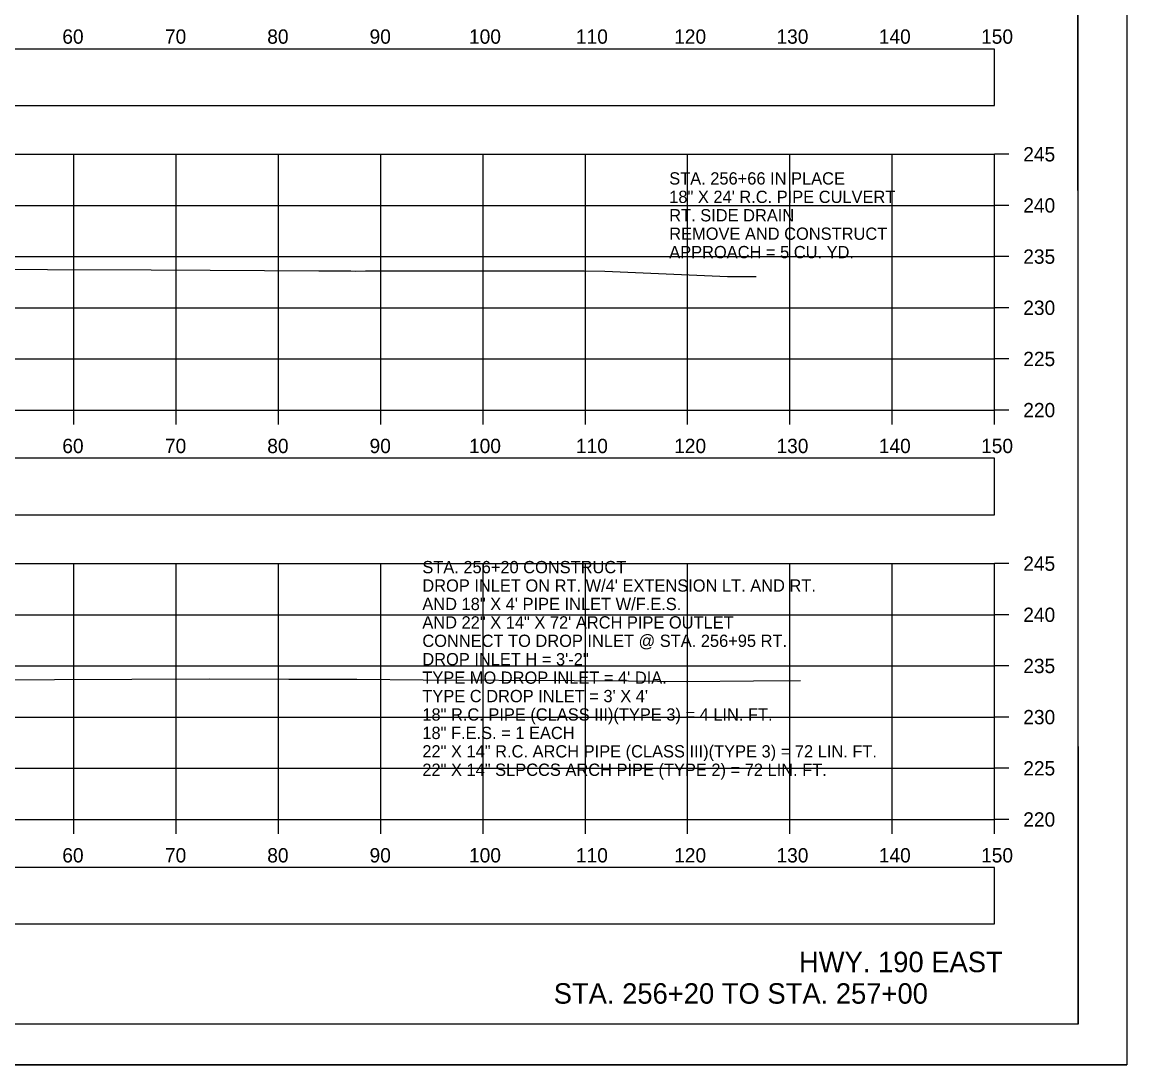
# Model space of a CAD drawing. Extents: x 1369627 to 1374022, y 380035 to 398173.
# Drawn here: x 1372153.5 to 1372261.5, y 392412.4 to 392514.3 of the extents above; entities that cross this region are included whole.
import ezdxf

# ---------------------------------------------------------------- set-up
doc = ezdxf.new("R2010")
doc.units = 0
for name, color, linetype in [('Default', 7, 'Continuous'), ('R_Axis', 7, 'Continuous'), ('R_Axis Annot', 7, 'Continuous'), ('R_Border', 7, 'Continuous'), ('R_Draft', 7, 'Continuous'), ('R_Exist Surface', 7, 'Continuous'), ('R_Grid', 7, 'Continuous'), ('R_No Plot', 7, 'Continuous'), ('R_Water', 7, 'Continuous'), ('R_Water Annot', 7, 'Continuous')]:
    doc.layers.add(name, color=color, linetype=linetype)

msp = doc.modelspace()

# ---------------------------------------------------------------- linework, layer by layer
at = {"layer": 'Default'}
for points in [[(1371948.53, 392506.11), (1372248.53, 392506.11), (1372248.53, 392511.63), (1371948.53, 392511.63)], [(1371948.53, 392466.14), (1372248.53, 392466.14), (1372248.53, 392471.66), (1371948.53, 392471.66)], [(1371948.53, 392426.15), (1372248.53, 392426.15), (1372248.53, 392431.68), (1371948.53, 392431.68)]]:
    msp.add_lwpolyline(points, close=True, dxfattribs=at)
at = {"layer": 'R_Axis'}
for p, q in [((1372248.53, 392476.36), (1372248.53, 392501.36)), ((1372249.93, 392501.36), (1372248.53, 392501.36)), ((1372249.93, 392496.36), (1372248.53, 392496.36)), ((1372249.93, 392491.36), (1372248.53, 392491.36)), ((1372249.93, 392486.36), (1372248.53, 392486.36)), ((1372249.93, 392481.36), (1372248.53, 392481.36)), ((1371948.53, 392476.36), (1372248.53, 392476.36)), ((1372158.53, 392474.96), (1372158.53, 392476.36)), ((1372168.53, 392474.96), (1372168.53, 392476.36)), ((1372178.53, 392474.96), (1372178.53, 392476.36)), ((1372188.53, 392474.96), (1372188.53, 392476.36)), ((1372198.53, 392474.96), (1372198.53, 392476.36)), ((1372208.53, 392474.96), (1372208.53, 392476.36)), ((1372218.53, 392474.96), (1372218.53, 392476.36)), ((1372228.53, 392474.96), (1372228.53, 392476.36)), ((1372238.53, 392474.96), (1372238.53, 392476.36)), ((1372248.53, 392474.96), (1372248.53, 392476.36)), ((1372249.93, 392476.36), (1372248.53, 392476.36)), ((1372248.53, 392436.36), (1372248.53, 392461.36)), ((1372249.93, 392461.36), (1372248.53, 392461.36)), ((1372249.93, 392456.36), (1372248.53, 392456.36)), ((1372249.93, 392451.36), (1372248.53, 392451.36)), ((1372249.93, 392446.36), (1372248.53, 392446.36)), ((1372249.93, 392441.36), (1372248.53, 392441.36)), ((1371948.53, 392436.36), (1372248.53, 392436.36)), ((1372158.53, 392434.96), (1372158.53, 392436.36)), ((1372168.53, 392434.96), (1372168.53, 392436.36)), ((1372178.53, 392434.96), (1372178.53, 392436.36)), ((1372188.53, 392434.96), (1372188.53, 392436.36)), ((1372198.53, 392434.96), (1372198.53, 392436.36)), ((1372208.53, 392434.96), (1372208.53, 392436.36)), ((1372218.53, 392434.96), (1372218.53, 392436.36)), ((1372228.53, 392434.96), (1372228.53, 392436.36)), ((1372238.53, 392434.96), (1372238.53, 392436.36)), ((1372248.53, 392434.96), (1372248.53, 392436.36)), ((1372249.93, 392436.36), (1372248.53, 392436.36))]:
    msp.add_line(p, q, dxfattribs=at)
at = {"layer": 'R_Border'}
for q in [(1372256.71, 392621.82), (1371940.53, 392416.36)]:
    msp.add_line((1372256.71, 392416.36), q, dxfattribs=at)
at = {"layer": 'R_Exist Surface'}
for points in [[(1372149.75, 392490.14), (1372155.96, 392490.11), (1372166.1, 392490.06), (1372171.86, 392490.03), (1372182.49, 392489.98), (1372183.48, 392489.98), (1372185.61, 392489.97), (1372186.02, 392489.94), (1372187.04, 392489.96), (1372192.44, 392489.96), (1372208.43, 392489.97), (1372210.44, 392489.93), (1372222.43, 392489.43), (1372225.22, 392489.43)], [(1372149.07, 392450), (1372171.75, 392450.11), (1372179.54, 392450.08), (1372186.19, 392450.08), (1372192.69, 392449.99), (1372207.45, 392449.95), (1372212.74, 392449.91), (1372218.42, 392449.84), (1372224.98, 392449.92), (1372229.55, 392449.93)]]:
    msp.add_lwpolyline(points, dxfattribs=at)
at = {"layer": 'R_Grid'}
for p, q in [((1371948.53, 392501.36), (1372248.53, 392501.36)), ((1372158.53, 392476.36), (1372158.53, 392501.36)), ((1372168.53, 392476.36), (1372168.53, 392501.36)), ((1372178.53, 392476.36), (1372178.53, 392501.36)), ((1372188.53, 392476.36), (1372188.53, 392501.36)), ((1372198.53, 392476.36), (1372198.53, 392501.36)), ((1372208.53, 392476.36), (1372208.53, 392501.36)), ((1372218.53, 392476.36), (1372218.53, 392501.36)), ((1372228.53, 392476.36), (1372228.53, 392501.36)), ((1372238.53, 392476.36), (1372238.53, 392501.36)), ((1372248.53, 392476.36), (1372248.53, 392501.36)), ((1371948.53, 392496.36), (1372248.53, 392496.36)), ((1371948.53, 392491.36), (1372248.53, 392491.36)), ((1371948.53, 392486.36), (1372248.53, 392486.36)), ((1371948.53, 392481.36), (1372248.53, 392481.36)), ((1371948.53, 392476.36), (1372248.53, 392476.36)), ((1371948.53, 392461.36), (1372248.53, 392461.36)), ((1372158.53, 392436.36), (1372158.53, 392461.36)), ((1372168.53, 392436.36), (1372168.53, 392461.36)), ((1372178.53, 392436.36), (1372178.53, 392461.36)), ((1372188.53, 392436.36), (1372188.53, 392461.36)), ((1372198.53, 392436.36), (1372198.53, 392461.36)), ((1372208.53, 392436.36), (1372208.53, 392461.36)), ((1372218.53, 392436.36), (1372218.53, 392461.36)), ((1372228.53, 392436.36), (1372228.53, 392461.36)), ((1372238.53, 392436.36), (1372238.53, 392461.36)), ((1372248.53, 392436.36), (1372248.53, 392461.36)), ((1371948.53, 392456.36), (1372248.53, 392456.36)), ((1371948.53, 392451.36), (1372248.53, 392451.36)), ((1371948.53, 392446.36), (1372248.53, 392446.36)), ((1371948.53, 392441.36), (1372248.53, 392441.36)), ((1371948.53, 392436.36), (1372248.53, 392436.36))]:
    msp.add_line(p, q, dxfattribs=at)
at = {"layer": 'R_No Plot'}
msp.add_line((1371928.13, 392412.38), (1372261.46, 392412.38), dxfattribs=at)
for points in [[(1371928.12, 392625.72), (1372261.46, 392625.72), (1372261.46, 392412.38), (1371928.12, 392412.38)], [(1372174.45, 392621.82), (1372194.07, 392621.82), (1372194.07, 392611.94), (1372210.18, 392611.94), (1372233.38, 392611.94), (1372233.38, 392579.27), (1372256.59, 392579.27), (1372256.71, 392416.36), (1371940.53, 392416.36), (1371940.53, 392621.82)]]:
    msp.add_lwpolyline(points, close=True, dxfattribs=at)

# ---------------------------------------------------------------- texts
at = {"layer": 'R_Axis Annot'}
for s, p in [('60', (1372157.41, 392512.16)), ('70', (1372167.44, 392512.16)), ('80', (1372177.44, 392512.16)), ('90', (1372187.44, 392512.16)), ('100', (1372197.16, 392512.16)), ('110', (1372207.61, 392512.16)), ('120', (1372217.21, 392512.16)), ('130', (1372227.21, 392512.16)), ('140', (1372237.21, 392512.16)), ('150', (1372247.21, 392512.16)), ('245', (1372251.33, 392500.66)), ('240', (1372251.33, 392495.66)), ('235', (1372251.33, 392490.66)), ('230', (1372251.33, 392485.66)), ('225', (1372251.33, 392480.66)), ('220', (1372251.33, 392475.66)), ('60', (1372157.41, 392472.16)), ('70', (1372167.44, 392472.16)), ('80', (1372177.44, 392472.16)), ('90', (1372187.44, 392472.16)), ('100', (1372197.16, 392472.16)), ('110', (1372207.61, 392472.16)), ('120', (1372217.21, 392472.16)), ('130', (1372227.21, 392472.16)), ('140', (1372237.21, 392472.16)), ('150', (1372247.21, 392472.16)), ('245', (1372251.33, 392460.66)), ('240', (1372251.33, 392455.66)), ('235', (1372251.33, 392450.66)), ('230', (1372251.33, 392445.66)), ('225', (1372251.33, 392440.66)), ('220', (1372251.33, 392435.66)), ('60', (1372157.41, 392432.16)), ('70', (1372167.44, 392432.16)), ('80', (1372177.44, 392432.16)), ('90', (1372187.44, 392432.16)), ('100', (1372197.16, 392432.16)), ('110', (1372207.61, 392432.16)), ('120', (1372217.21, 392432.16)), ('130', (1372227.21, 392432.16)), ('140', (1372237.21, 392432.16)), ('150', (1372247.21, 392432.16))]:
    msp.add_text(s, height=1.4, dxfattribs=at).set_placement(p)
at = {"layer": 'R_Draft'}
for s, p in [('HWY. 190 EAST', (1372229.41, 392421.44)), ('STA. 256+20 TO STA. 257+00', (1372205.44, 392418.36))]:
    msp.add_text(s, height=2, dxfattribs=at).set_placement(p)
at = {"layer": 'R_Water'}
for s, p in [('STA. 256+66 IN PLACE', (1372216.73, 392498.4)), ('18" X 24\' R.C. PIPE CULVERT', (1372216.73, 392496.6)), ('RT. SIDE DRAIN', (1372216.73, 392494.8)), ('REMOVE AND CONSTRUCT', (1372216.73, 392493)), ('APPROACH = 5 CU. YD.', (1372216.73, 392491.2))]:
    msp.add_text(s, height=1.2, dxfattribs=at).set_placement(p)
at = {"layer": 'R_Water Annot'}
for s, p in [('STA. 256+20 CONSTRUCT', (1372192.6, 392460.42)), ("DROP INLET ON RT. W/4' EXTENSION LT. AND RT.", (1372192.6, 392458.62)), ('AND 18" X 4\' PIPE INLET W/F.E.S. ', (1372192.6, 392456.82)), ('AND 22" X 14" X 72\' ARCH PIPE OUTLET', (1372192.6, 392455.02)), ('CONNECT TO DROP INLET @ STA. 256+95 RT.', (1372192.6, 392453.22)), ('DROP INLET H = 3\'-2"', (1372192.6, 392451.42)), ("TYPE MO DROP INLET = 4' DIA.", (1372192.6, 392449.62)), ("TYPE C DROP INLET = 3' X 4'", (1372192.6, 392447.82)), ('18" R.C. PIPE (CLASS III)(TYPE 3) = 4 LIN. FT.', (1372192.6, 392446.02)), ('18" F.E.S. = 1 EACH ', (1372192.6, 392444.22)), ('22" X 14" R.C. ARCH PIPE (CLASS III)(TYPE 3) = 72 LIN. FT.', (1372192.6, 392442.42)), ('22" X 14" SLPCCS ARCH PIPE (TYPE 2) = 72 LIN. FT.', (1372192.6, 392440.62))]:
    msp.add_text(s, height=1.2, dxfattribs=at).set_placement(p)

doc.saveas('drawing.dxf')
